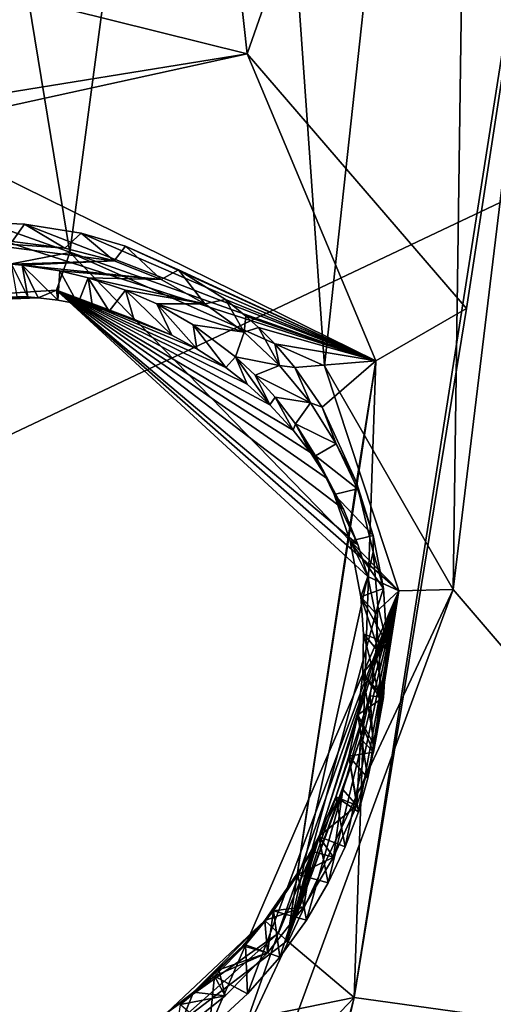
# Model space of a CAD drawing. Header units: millimetres. Extents: x -147 to 294, y -82 to 275.
# Tile 408 of 609: x 281.81 to 284.04, y 195.21 to 199.85. Entities that reach past the tile are written whole.
import ezdxf

# ---------------------------------------------------------------- set-up
doc = ezdxf.new("R2010")
doc.units = ezdxf.units.MM
doc.header["$LTSCALE"] = 67.506716
for name, color, linetype in [('1731', 7, 'CONTINUOUS'), ('1995', 7, 'CONTINUOUS'), ('1996', 7, 'CONTINUOUS'), ('2001', 7, 'CONTINUOUS'), ('2002', 7, 'CONTINUOUS'), ('2003', 7, 'CONTINUOUS'), ('2009', 7, 'CONTINUOUS'), ('2014', 7, 'CONTINUOUS'), ('2039', 7, 'CONTINUOUS'), ('2040', 7, 'CONTINUOUS'), ('2041', 7, 'CONTINUOUS'), ('2042', 7, 'CONTINUOUS'), ('2043', 7, 'CONTINUOUS'), ('601', 7, 'CONTINUOUS'), ('755', 7, 'CONTINUOUS'), ('871', 7, 'CONTINUOUS')]:
    doc.layers.add(name, color=color, linetype=linetype)

msp = doc.modelspace()

# ---------------------------------------------------------------- linework, layer by layer
at = {"layer": '1731', "linetype": 'CONTINUOUS'}
msp.add_3dface([(283.8833, 186.5905, -31.4397), (286.636, 198.1103, -28.4504), (284.6396, 186.3125, -31.7829), (283.8833, 186.5905, -31.4397)], dxfattribs=at)
at = {"layer": '1995', "linetype": 'CONTINUOUS'}
for points in [[(283.8512, 197.1621, -24.8776), (286.2811, 194.3307, -26.5973), (284.8786, 205.6321, -22.9401), (283.8512, 197.1621, -24.8776)], [(283.958, 204.7678, -22.8299), (283.8512, 197.1621, -24.8776), (284.8786, 205.6321, -22.9401), (283.958, 204.7678, -22.8299)], [(280.7085, 198.4915, -23.3893), (282.0441, 198.7492, -23.7821), (280.9186, 205.605, -21.5357), (280.7085, 198.4915, -23.3893)], [(282.0441, 198.7492, -23.7821), (282.8045, 204.4616, -22.4962), (280.9186, 205.605, -21.5357), (282.0441, 198.7492, -23.7821)], [(282.8045, 204.4616, -22.4962), (283.2457, 198.2163, -24.3594), (283.958, 204.7678, -22.8299), (282.8045, 204.4616, -22.4962)], [(283.2457, 198.2163, -24.3594), (283.8512, 197.1621, -24.8776), (283.958, 204.7678, -22.8299), (283.2457, 198.2163, -24.3594)], [(282.0441, 198.7492, -23.7821), (283.2457, 198.2163, -24.3594), (282.8045, 204.4616, -22.4962), (282.0441, 198.7492, -23.7821)], [(282.9762, 194.7838, -25.2517), (286.2811, 194.3307, -26.5973), (283.8512, 197.1621, -24.8776), (282.9762, 194.7838, -25.2517)]]:
    msp.add_3dface(points, dxfattribs=at)
at = {"layer": '1996', "linetype": 'CONTINUOUS'}
for points in [[(283.5958, 197.157, -24.9048), (282.0441, 198.7492, -23.7821), (281.9814, 198.573, -23.898), (283.5958, 197.157, -24.9048)], [(283.2457, 198.2163, -24.3594), (282.0441, 198.7492, -23.7821), (283.5958, 197.157, -24.9048), (283.2457, 198.2163, -24.3594)], [(281.8954, 198.5364, -24.1136), (281.9882, 198.525, -24.153), (281.9814, 198.573, -23.898), (281.8954, 198.5364, -24.1136)], [(283.5958, 197.157, -24.9048), (281.9814, 198.573, -23.898), (283.4488, 197.2234, -25.1095), (283.5958, 197.157, -24.9048)], [(283.4488, 197.2234, -25.1095), (281.9814, 198.573, -23.898), (283.4026, 197.375, -25.0465), (283.4488, 197.2234, -25.1095)], [(283.4026, 197.375, -25.0465), (281.9814, 198.573, -23.898), (283.3342, 197.5411, -24.9706), (283.4026, 197.375, -25.0465)], [(283.3342, 197.5411, -24.9706), (281.9814, 198.573, -23.898), (283.2586, 197.6841, -24.8986), (283.3342, 197.5411, -24.9706)], [(283.2586, 197.6841, -24.8986), (281.9814, 198.573, -23.898), (283.1788, 197.8072, -24.8308), (283.2586, 197.6841, -24.8986)], [(283.1788, 197.8072, -24.8308), (281.9814, 198.573, -23.898), (283.0969, 197.9134, -24.7673), (283.1788, 197.8072, -24.8308)], [(283.0969, 197.9134, -24.7673), (281.9814, 198.573, -23.898), (282.9876, 198.0324, -24.6892), (283.0969, 197.9134, -24.7673)], [(282.9876, 198.0324, -24.6892), (281.9814, 198.573, -23.898), (282.8813, 198.1294, -24.6189), (282.9876, 198.0324, -24.6892)], [(282.8813, 198.1294, -24.6189), (281.9814, 198.573, -23.898), (282.7806, 198.2076, -24.5562), (282.8813, 198.1294, -24.6189)], [(282.7806, 198.2076, -24.5562), (281.9814, 198.573, -23.898), (282.6434, 198.2968, -24.4762), (282.7806, 198.2076, -24.5562)], [(282.6434, 198.2968, -24.4762), (281.9814, 198.573, -23.898), (282.5254, 198.36, -24.4113), (282.6434, 198.2968, -24.4762)], [(282.5254, 198.36, -24.4113), (281.9814, 198.573, -23.898), (282.3466, 198.4355, -24.3191), (282.5254, 198.36, -24.4113)], [(282.3466, 198.4355, -24.3191), (281.9814, 198.573, -23.898), (282.2305, 198.4729, -24.2628), (282.3466, 198.4355, -24.3191)], [(282.2305, 198.4729, -24.2628), (281.9814, 198.573, -23.898), (282.1521, 198.4935, -24.2262), (282.2305, 198.4729, -24.2628)], [(282.1521, 198.4935, -24.2262), (281.9814, 198.573, -23.898), (282.0816, 198.5089, -24.1941), (282.1521, 198.4935, -24.2262)], [(282.0816, 198.5089, -24.1941), (281.9814, 198.573, -23.898), (281.9882, 198.525, -24.153), (282.0816, 198.5089, -24.1941)], [(283.8512, 197.1621, -24.8776), (283.2457, 198.2163, -24.3594), (283.5958, 197.157, -24.9048), (283.8512, 197.1621, -24.8776)], [(283.4842, 197.0534, -25.1736), (283.5958, 197.157, -24.9048), (283.4488, 197.2234, -25.1095), (283.4842, 197.0534, -25.1736)], [(282.8233, 194.9717, -25.2497), (283.5958, 197.157, -24.9048), (282.7016, 195.0926, -25.4455), (282.8233, 194.9717, -25.2497)], [(282.7016, 195.0926, -25.4455), (283.5958, 197.157, -24.9048), (282.8815, 195.2578, -25.467), (282.7016, 195.0926, -25.4455)], [(282.9762, 194.7838, -25.2517), (283.8512, 197.1621, -24.8776), (282.8233, 194.9717, -25.2497), (282.9762, 194.7838, -25.2517)], [(282.8233, 194.9717, -25.2497), (283.8512, 197.1621, -24.8776), (283.5958, 197.157, -24.9048), (282.8233, 194.9717, -25.2497)], [(282.8815, 195.2578, -25.467), (283.5958, 197.157, -24.9048), (283.0339, 195.4305, -25.4758), (282.8815, 195.2578, -25.467)], [(283.0339, 195.4305, -25.4758), (283.5958, 197.157, -24.9048), (283.1602, 195.6059, -25.4735), (283.0339, 195.4305, -25.4758)], [(283.1602, 195.6059, -25.4735), (283.5958, 197.157, -24.9048), (283.2625, 195.7804, -25.4622), (283.1602, 195.6059, -25.4735)], [(283.2625, 195.7804, -25.4622), (283.5958, 197.157, -24.9048), (283.3432, 195.9507, -25.4436), (283.2625, 195.7804, -25.4622)], [(283.3432, 195.9507, -25.4436), (283.5958, 197.157, -24.9048), (283.405, 196.1161, -25.4192), (283.3432, 195.9507, -25.4436)], [(283.405, 196.1161, -25.4192), (283.5958, 197.157, -24.9048), (283.4502, 196.2748, -25.3901), (283.405, 196.1161, -25.4192)], [(283.4502, 196.2748, -25.3901), (283.5958, 197.157, -24.9048), (283.4811, 196.4269, -25.3574), (283.4502, 196.2748, -25.3901)], [(283.4811, 196.4269, -25.3574), (283.5958, 197.157, -24.9048), (283.5056, 196.6551, -25.2996), (283.4811, 196.4269, -25.3574)], [(283.5047, 196.8642, -25.2376), (283.5958, 197.157, -24.9048), (283.4842, 197.0534, -25.1736), (283.5047, 196.8642, -25.2376)], [(283.5056, 196.6551, -25.2996), (283.5958, 197.157, -24.9048), (283.5047, 196.8642, -25.2376), (283.5056, 196.6551, -25.2996)]]:
    msp.add_3dface(points, dxfattribs=at)
at = {"layer": '2001', "linetype": 'CONTINUOUS'}
for points in [[(282.0441, 198.7492, -23.7821), (280.7085, 198.4915, -23.3893), (281.9814, 198.573, -23.898), (282.0441, 198.7492, -23.7821)], [(280.7085, 198.4915, -23.3893), (281.8954, 198.5364, -24.1136), (281.9814, 198.573, -23.898), (280.7085, 198.4915, -23.3893)], [(281.846, 198.5405, -24.0931), (280.7085, 198.4915, -23.3893), (281.7965, 198.5434, -24.0729), (281.846, 198.5405, -24.0931)], [(281.8954, 198.5364, -24.1136), (280.7085, 198.4915, -23.3893), (281.846, 198.5405, -24.0931), (281.8954, 198.5364, -24.1136)]]:
    msp.add_3dface(points, dxfattribs=at)
at = {"layer": '2002', "linetype": 'CONTINUOUS'}
for points in [[(281.846, 198.5405, -24.0931), (281.7965, 198.5434, -24.0729), (281.77, 198.6952, -24.7977), (281.846, 198.5405, -24.0931)], [(281.8194, 198.6906, -24.8164), (281.846, 198.5405, -24.0931), (281.77, 198.6952, -24.7977), (281.8194, 198.6906, -24.8164)], [(281.8954, 198.5364, -24.1136), (281.846, 198.5405, -24.0931), (281.8194, 198.6906, -24.8164), (281.8954, 198.5364, -24.1136)]]:
    msp.add_3dface(points, dxfattribs=at)
at = {"layer": '2003', "linetype": 'CONTINUOUS'}
for points in [[(281.9882, 198.525, -24.153), (281.8954, 198.5364, -24.1136), (281.8194, 198.6906, -24.8164), (281.9882, 198.525, -24.153)], [(281.9882, 198.525, -24.153), (281.8194, 198.6906, -24.8164), (281.9975, 198.6635, -24.8869), (281.9882, 198.525, -24.153)], [(282.0816, 198.5089, -24.1941), (281.9882, 198.525, -24.153), (281.9975, 198.6635, -24.8869), (282.0816, 198.5089, -24.1941)], [(282.1315, 198.6314, -24.9434), (282.0816, 198.5089, -24.1941), (281.9975, 198.6635, -24.8869), (282.1315, 198.6314, -24.9434)], [(282.1521, 198.4935, -24.2262), (282.0816, 198.5089, -24.1941), (282.1315, 198.6314, -24.9434), (282.1521, 198.4935, -24.2262)], [(282.2305, 198.4729, -24.2628), (282.1521, 198.4935, -24.2262), (282.1315, 198.6314, -24.9434), (282.2305, 198.4729, -24.2628)], [(282.3077, 198.5725, -25.0226), (282.2305, 198.4729, -24.2628), (282.1315, 198.6314, -24.9434), (282.3077, 198.5725, -25.0226)], [(282.3466, 198.4355, -24.3191), (282.2305, 198.4729, -24.2628), (282.3077, 198.5725, -25.0226), (282.3466, 198.4355, -24.3191)], [(282.5254, 198.36, -24.4113), (282.3466, 198.4355, -24.3191), (282.3077, 198.5725, -25.0226), (282.5254, 198.36, -24.4113)], [(282.4541, 198.5075, -25.093), (282.5254, 198.36, -24.4113), (282.3077, 198.5725, -25.0226), (282.4541, 198.5075, -25.093)], [(282.6434, 198.2968, -24.4762), (282.5254, 198.36, -24.4113), (282.4541, 198.5075, -25.093), (282.6434, 198.2968, -24.4762)], [(282.6265, 198.4092, -25.1824), (282.6434, 198.2968, -24.4762), (282.4541, 198.5075, -25.093), (282.6265, 198.4092, -25.1824)], [(282.7806, 198.2076, -24.5562), (282.6434, 198.2968, -24.4762), (282.6265, 198.4092, -25.1824), (282.7806, 198.2076, -24.5562)], [(282.8255, 198.2593, -25.296), (282.7806, 198.2076, -24.5562), (282.6265, 198.4092, -25.1824), (282.8255, 198.2593, -25.296)], [(282.8813, 198.1294, -24.6189), (282.7806, 198.2076, -24.5562), (282.8255, 198.2593, -25.296), (282.8813, 198.1294, -24.6189)], [(282.9876, 198.0324, -24.6892), (282.8813, 198.1294, -24.6189), (282.8255, 198.2593, -25.296), (282.9876, 198.0324, -24.6892)], [(282.9178, 198.1727, -25.3536), (282.9876, 198.0324, -24.6892), (282.8255, 198.2593, -25.296), (282.9178, 198.1727, -25.3536)], [(283.013, 198.0684, -25.4174), (282.9876, 198.0324, -24.6892), (282.9178, 198.1727, -25.3536), (283.013, 198.0684, -25.4174)], [(283.0969, 197.9134, -24.7673), (282.9876, 198.0324, -24.6892), (283.013, 198.0684, -25.4174), (283.0969, 197.9134, -24.7673)], [(283.1092, 197.9429, -25.4877), (283.0969, 197.9134, -24.7673), (283.013, 198.0684, -25.4174), (283.1092, 197.9429, -25.4877)], [(283.1788, 197.8072, -24.8308), (283.0969, 197.9134, -24.7673), (283.1092, 197.9429, -25.4877), (283.1788, 197.8072, -24.8308)], [(283.2586, 197.6841, -24.8986), (283.1788, 197.8072, -24.8308), (283.1092, 197.9429, -25.4877), (283.2586, 197.6841, -24.8986)], [(283.2035, 197.7916, -25.5647), (283.2586, 197.6841, -24.8986), (283.1092, 197.9429, -25.4877), (283.2035, 197.7916, -25.5647)], [(283.3342, 197.5411, -24.9706), (283.2586, 197.6841, -24.8986), (283.2035, 197.7916, -25.5647), (283.3342, 197.5411, -24.9706)], [(283.2913, 197.6095, -25.6483), (283.3342, 197.5411, -24.9706), (283.2035, 197.7916, -25.5647), (283.2913, 197.6095, -25.6483)], [(283.4026, 197.375, -25.0465), (283.3342, 197.5411, -24.9706), (283.2913, 197.6095, -25.6483), (283.4026, 197.375, -25.0465)], [(283.3657, 197.3907, -25.7378), (283.4026, 197.375, -25.0465), (283.2913, 197.6095, -25.6483), (283.3657, 197.3907, -25.7378)], [(283.4488, 197.2234, -25.1095), (283.4026, 197.375, -25.0465), (283.3657, 197.3907, -25.7378), (283.4488, 197.2234, -25.1095)], [(283.4166, 197.1281, -25.8314), (283.4488, 197.2234, -25.1095), (283.3657, 197.3907, -25.7378), (283.4166, 197.1281, -25.8314)], [(283.4842, 197.0534, -25.1736), (283.4488, 197.2234, -25.1095), (283.4166, 197.1281, -25.8314), (283.4842, 197.0534, -25.1736)], [(283.5047, 196.8642, -25.2376), (283.4842, 197.0534, -25.1736), (283.4166, 197.1281, -25.8314), (283.5047, 196.8642, -25.2376)], [(283.4295, 196.9541, -25.886), (283.5047, 196.8642, -25.2376), (283.4166, 197.1281, -25.8314), (283.4295, 196.9541, -25.886)], [(283.4257, 196.7663, -25.9387), (283.5056, 196.6551, -25.2996), (283.4295, 196.9541, -25.886), (283.4257, 196.7663, -25.9387)], [(283.5056, 196.6551, -25.2996), (283.5047, 196.8642, -25.2376), (283.4295, 196.9541, -25.886), (283.5056, 196.6551, -25.2996)], [(283.4029, 196.5727, -25.9863), (283.4811, 196.4269, -25.3574), (283.4257, 196.7663, -25.9387), (283.4029, 196.5727, -25.9863)], [(283.4811, 196.4269, -25.3574), (283.5056, 196.6551, -25.2996), (283.4257, 196.7663, -25.9387), (283.4811, 196.4269, -25.3574)], [(283.3603, 196.3772, -26.0274), (283.4502, 196.2748, -25.3901), (283.4029, 196.5727, -25.9863), (283.3603, 196.3772, -26.0274)], [(283.4502, 196.2748, -25.3901), (283.4811, 196.4269, -25.3574), (283.4029, 196.5727, -25.9863), (283.4502, 196.2748, -25.3901)], [(283.2986, 196.1855, -26.0606), (283.405, 196.1161, -25.4192), (283.3603, 196.3772, -26.0274), (283.2986, 196.1855, -26.0606)], [(283.405, 196.1161, -25.4192), (283.4502, 196.2748, -25.3901), (283.3603, 196.3772, -26.0274), (283.405, 196.1161, -25.4192)], [(283.2183, 195.9992, -26.0857), (283.3432, 195.9507, -25.4436), (283.2986, 196.1855, -26.0606), (283.2183, 195.9992, -26.0857)], [(283.3432, 195.9507, -25.4436), (283.405, 196.1161, -25.4192), (283.2986, 196.1855, -26.0606), (283.3432, 195.9507, -25.4436)], [(283.1201, 195.8202, -26.1024), (283.2625, 195.7804, -25.4622), (283.2183, 195.9992, -26.0857), (283.1201, 195.8202, -26.1024)], [(283.2625, 195.7804, -25.4622), (283.3432, 195.9507, -25.4436), (283.2183, 195.9992, -26.0857), (283.2625, 195.7804, -25.4622)], [(283.0047, 195.6496, -26.1105), (283.1602, 195.6059, -25.4735), (283.1201, 195.8202, -26.1024), (283.0047, 195.6496, -26.1105)], [(283.1602, 195.6059, -25.4735), (283.2625, 195.7804, -25.4622), (283.1201, 195.8202, -26.1024), (283.1602, 195.6059, -25.4735)], [(282.8732, 195.4897, -26.1099), (283.0339, 195.4305, -25.4758), (283.0047, 195.6496, -26.1105), (282.8732, 195.4897, -26.1099)], [(283.0339, 195.4305, -25.4758), (283.1602, 195.6059, -25.4735), (283.0047, 195.6496, -26.1105), (283.0339, 195.4305, -25.4758)], [(282.7266, 195.3421, -26.1006), (282.8815, 195.2578, -25.467), (282.8732, 195.4897, -26.1099), (282.7266, 195.3421, -26.1006)], [(282.8815, 195.2578, -25.467), (283.0339, 195.4305, -25.4758), (282.8732, 195.4897, -26.1099), (282.8815, 195.2578, -25.467)], [(282.5668, 195.2085, -26.0825), (282.7016, 195.0926, -25.4455), (282.7266, 195.3421, -26.1006), (282.5668, 195.2085, -26.0825)], [(282.7016, 195.0926, -25.4455), (282.8815, 195.2578, -25.467), (282.7266, 195.3421, -26.1006), (282.7016, 195.0926, -25.4455)]]:
    msp.add_3dface(points, dxfattribs=at)
at = {"layer": '2009', "linetype": 'CONTINUOUS'}
for points in [[(281.6563, 187.8575, -29.4384), (281.5345, 188.2839, -29.2601), (283.3848, 195.2411, -27.8015), (281.6563, 187.8575, -29.4384)], [(283.3848, 195.2411, -27.8015), (281.5345, 188.2839, -29.2601), (283.0653, 194.9073, -27.7838), (283.3848, 195.2411, -27.8015)], [(284.72, 195.0554, -28.3474), (281.6563, 187.8575, -29.4384), (283.3848, 195.2411, -27.8015), (284.72, 195.0554, -28.3474)]]:
    msp.add_3dface(points, dxfattribs=at)
at = {"layer": '2014', "linetype": 'CONTINUOUS'}
for points in [[(285.0577, 205.9036, -25.4603), (282.8805, 199.6859, -26.343), (282.3814, 204.2329, -24.9224), (285.0577, 205.9036, -25.4603)], [(283.914, 198.4869, -27.0572), (282.8805, 199.6859, -26.343), (285.0577, 205.9036, -25.4603), (283.914, 198.4869, -27.0572)], [(284.72, 195.0554, -28.3474), (283.3848, 195.2411, -27.8015), (285.0577, 205.9036, -25.4603), (284.72, 195.0554, -28.3474)], [(283.3848, 195.2411, -27.8015), (283.914, 198.4869, -27.0572), (285.0577, 205.9036, -25.4603), (283.3848, 195.2411, -27.8015)], [(282.8805, 199.6859, -26.343), (281.1934, 200.1054, -25.6249), (282.3814, 204.2329, -24.9224), (282.8805, 199.6859, -26.343)]]:
    msp.add_3dface(points, dxfattribs=at)
at = {"layer": '2039', "linetype": 'CONTINUOUS'}
for points in [[(281.77, 198.6952, -24.7977), (281.5119, 198.8072, -24.6754), (282.2542, 198.7112, -24.9645), (281.77, 198.6952, -24.7977)], [(282.2542, 198.7112, -24.9645), (281.5119, 198.8072, -24.6754), (282.0206, 198.7703, -24.865), (282.2542, 198.7112, -24.9645)], [(282.0206, 198.7703, -24.865), (281.5119, 198.8072, -24.6754), (281.7731, 198.8022, -24.7686), (282.0206, 198.7703, -24.865)], [(281.8194, 198.6906, -24.8164), (281.77, 198.6952, -24.7977), (282.2542, 198.7112, -24.9645), (281.8194, 198.6906, -24.8164)], [(282.4758, 198.6224, -25.0683), (281.8194, 198.6906, -24.8164), (282.2542, 198.7112, -24.9645), (282.4758, 198.6224, -25.0683)], [(281.9975, 198.6635, -24.8869), (281.8194, 198.6906, -24.8164), (282.4758, 198.6224, -25.0683), (281.9975, 198.6635, -24.8869)], [(282.1315, 198.6314, -24.9434), (281.9975, 198.6635, -24.8869), (282.4758, 198.6224, -25.0683), (282.1315, 198.6314, -24.9434)], [(282.3077, 198.5725, -25.0226), (282.1315, 198.6314, -24.9434), (282.6814, 198.5083, -25.1739), (282.3077, 198.5725, -25.0226)], [(282.6814, 198.5083, -25.1739), (282.1315, 198.6314, -24.9434), (282.4758, 198.6224, -25.0683), (282.6814, 198.5083, -25.1739)], [(282.4541, 198.5075, -25.093), (282.3077, 198.5725, -25.0226), (282.6814, 198.5083, -25.1739), (282.4541, 198.5075, -25.093)], [(282.8667, 198.374, -25.2783), (282.4541, 198.5075, -25.093), (282.6814, 198.5083, -25.1739), (282.8667, 198.374, -25.2783)], [(282.6265, 198.4092, -25.1824), (282.4541, 198.5075, -25.093), (282.8667, 198.374, -25.2783), (282.6265, 198.4092, -25.1824)], [(282.8255, 198.2593, -25.296), (282.6265, 198.4092, -25.1824), (282.8667, 198.374, -25.2783), (282.8255, 198.2593, -25.296)], [(283.0333, 198.2172, -25.3825), (282.8255, 198.2593, -25.296), (282.8667, 198.374, -25.2783), (283.0333, 198.2172, -25.3825)], [(282.9178, 198.1727, -25.3536), (282.8255, 198.2593, -25.296), (283.0333, 198.2172, -25.3825), (282.9178, 198.1727, -25.3536)], [(283.1785, 198.0416, -25.4846), (282.9178, 198.1727, -25.3536), (283.0333, 198.2172, -25.3825), (283.1785, 198.0416, -25.4846)], [(283.013, 198.0684, -25.4174), (282.9178, 198.1727, -25.3536), (283.1785, 198.0416, -25.4846), (283.013, 198.0684, -25.4174)], [(283.1092, 197.9429, -25.4877), (283.013, 198.0684, -25.4174), (283.1785, 198.0416, -25.4846), (283.1092, 197.9429, -25.4877)], [(283.3007, 197.8486, -25.5836), (283.1092, 197.9429, -25.4877), (283.1785, 198.0416, -25.4846), (283.3007, 197.8486, -25.5836)], [(283.2035, 197.7916, -25.5647), (283.1092, 197.9429, -25.4877), (283.3007, 197.8486, -25.5836), (283.2035, 197.7916, -25.5647)], [(283.4006, 197.6372, -25.6799), (283.2035, 197.7916, -25.5647), (283.3007, 197.8486, -25.5836), (283.4006, 197.6372, -25.6799)], [(283.2913, 197.6095, -25.6483), (283.2035, 197.7916, -25.5647), (283.4006, 197.6372, -25.6799), (283.2913, 197.6095, -25.6483)], [(283.4743, 197.4171, -25.7695), (283.2913, 197.6095, -25.6483), (283.4006, 197.6372, -25.6799), (283.4743, 197.4171, -25.7695)], [(283.3657, 197.3907, -25.7378), (283.2913, 197.6095, -25.6483), (283.4743, 197.4171, -25.7695), (283.3657, 197.3907, -25.7378)], [(283.5231, 197.167, -25.8588), (283.3657, 197.3907, -25.7378), (283.4743, 197.4171, -25.7695), (283.5231, 197.167, -25.8588)], [(283.4166, 197.1281, -25.8314), (283.3657, 197.3907, -25.7378), (283.5231, 197.167, -25.8588), (283.4166, 197.1281, -25.8314)], [(283.5396, 196.9096, -25.9387), (283.4166, 197.1281, -25.8314), (283.5231, 197.167, -25.8588), (283.5396, 196.9096, -25.9387)], [(283.4295, 196.9541, -25.886), (283.4166, 197.1281, -25.8314), (283.5396, 196.9096, -25.9387), (283.4295, 196.9541, -25.886)], [(283.4257, 196.7663, -25.9387), (283.4295, 196.9541, -25.886), (283.5396, 196.9096, -25.9387), (283.4257, 196.7663, -25.9387)], [(283.5241, 196.6536, -26.0068), (283.4257, 196.7663, -25.9387), (283.5396, 196.9096, -25.9387), (283.5241, 196.6536, -26.0068)], [(283.4029, 196.5727, -25.9863), (283.4257, 196.7663, -25.9387), (283.5241, 196.6536, -26.0068), (283.4029, 196.5727, -25.9863)], [(283.4763, 196.3969, -26.0636), (283.4029, 196.5727, -25.9863), (283.5241, 196.6536, -26.0068), (283.4763, 196.3969, -26.0636)], [(283.3603, 196.3772, -26.0274), (283.4029, 196.5727, -25.9863), (283.4763, 196.3969, -26.0636), (283.3603, 196.3772, -26.0274)], [(283.3974, 196.1461, -26.1077), (283.3603, 196.3772, -26.0274), (283.4763, 196.3969, -26.0636), (283.3974, 196.1461, -26.1077)], [(283.2986, 196.1855, -26.0606), (283.3603, 196.3772, -26.0274), (283.3974, 196.1461, -26.1077), (283.2986, 196.1855, -26.0606)], [(283.2183, 195.9992, -26.0857), (283.2986, 196.1855, -26.0606), (283.3974, 196.1461, -26.1077), (283.2183, 195.9992, -26.0857)], [(283.2878, 195.9025, -26.1389), (283.2183, 195.9992, -26.0857), (283.3974, 196.1461, -26.1077), (283.2878, 195.9025, -26.1389)], [(283.1201, 195.8202, -26.1024), (283.2183, 195.9992, -26.0857), (283.2878, 195.9025, -26.1389), (283.1201, 195.8202, -26.1024)], [(283.1475, 195.6681, -26.1565), (283.1201, 195.8202, -26.1024), (283.2878, 195.9025, -26.1389), (283.1475, 195.6681, -26.1565)], [(283.0047, 195.6496, -26.1105), (283.1201, 195.8202, -26.1024), (283.1475, 195.6681, -26.1565), (283.0047, 195.6496, -26.1105)], [(282.977, 195.4507, -26.1586), (283.0047, 195.6496, -26.1105), (283.1475, 195.6681, -26.1565), (282.977, 195.4507, -26.1586)], [(282.8732, 195.4897, -26.1099), (283.0047, 195.6496, -26.1105), (282.977, 195.4507, -26.1586), (282.8732, 195.4897, -26.1099)], [(282.7266, 195.3421, -26.1006), (282.8732, 195.4897, -26.1099), (282.977, 195.4507, -26.1586), (282.7266, 195.3421, -26.1006)], [(282.7764, 195.2496, -26.1455), (282.7266, 195.3421, -26.1006), (282.977, 195.4507, -26.1586), (282.7764, 195.2496, -26.1455)], [(282.5668, 195.2085, -26.0825), (282.7266, 195.3421, -26.1006), (282.7764, 195.2496, -26.1455), (282.5668, 195.2085, -26.0825)], [(282.5458, 195.064, -26.1174), (282.5668, 195.2085, -26.0825), (282.7764, 195.2496, -26.1455), (282.5458, 195.064, -26.1174)]]:
    msp.add_3dface(points, dxfattribs=at)
at = {"layer": '2040', "linetype": 'CONTINUOUS'}
for points in [[(281.8303, 198.884, -25.1312), (281.7731, 198.8022, -24.7686), (281.6498, 198.8916, -25.0434), (281.8303, 198.884, -25.1312)], [(282.0206, 198.7703, -24.865), (281.7731, 198.8022, -24.7686), (281.8303, 198.884, -25.1312), (282.0206, 198.7703, -24.865)], [(282.0972, 198.8417, -25.2708), (282.0206, 198.7703, -24.865), (281.8303, 198.884, -25.1312), (282.0972, 198.8417, -25.2708)], [(282.2542, 198.7112, -24.9645), (282.0206, 198.7703, -24.865), (282.0972, 198.8417, -25.2708), (282.2542, 198.7112, -24.9645)], [(282.3076, 198.7798, -25.3899), (282.2542, 198.7112, -24.9645), (282.0972, 198.8417, -25.2708), (282.3076, 198.7798, -25.3899)], [(282.4758, 198.6224, -25.0683), (282.2542, 198.7112, -24.9645), (282.3076, 198.7798, -25.3899), (282.4758, 198.6224, -25.0683)], [(282.5567, 198.6689, -25.5429), (282.4758, 198.6224, -25.0683), (282.3076, 198.7798, -25.3899), (282.5567, 198.6689, -25.5429)], [(282.6814, 198.5083, -25.1739), (282.4758, 198.6224, -25.0683), (282.5567, 198.6689, -25.5429), (282.6814, 198.5083, -25.1739)], [(282.7782, 198.528, -25.6926), (282.6814, 198.5083, -25.1739), (282.5567, 198.6689, -25.5429), (282.7782, 198.528, -25.6926)], [(282.8667, 198.374, -25.2783), (282.6814, 198.5083, -25.1739), (282.7782, 198.528, -25.6926), (282.8667, 198.374, -25.2783)], [(282.8748, 198.4504, -25.7631), (282.8667, 198.374, -25.2783), (282.7782, 198.528, -25.6926), (282.8748, 198.4504, -25.7631)], [(282.9338, 198.397, -25.8082), (282.8667, 198.374, -25.2783), (282.8748, 198.4504, -25.7631), (282.9338, 198.397, -25.8082)], [(283.0333, 198.2172, -25.3825), (282.8667, 198.374, -25.2783), (282.9338, 198.397, -25.8082), (283.0333, 198.2172, -25.3825)], [(283.0103, 198.3198, -25.8689), (283.0333, 198.2172, -25.3825), (282.9338, 198.397, -25.8082), (283.0103, 198.3198, -25.8689)], [(283.1056, 198.2086, -25.9504), (283.0333, 198.2172, -25.3825), (283.0103, 198.3198, -25.8689), (283.1056, 198.2086, -25.9504)], [(283.1785, 198.0416, -25.4846), (283.0333, 198.2172, -25.3825), (283.1056, 198.2086, -25.9504), (283.1785, 198.0416, -25.4846)], [(283.2343, 198.021, -26.0711), (283.1785, 198.0416, -25.4846), (283.1056, 198.2086, -25.9504), (283.2343, 198.021, -26.0711)], [(283.3007, 197.8486, -25.5836), (283.1785, 198.0416, -25.4846), (283.2343, 198.021, -26.0711), (283.3007, 197.8486, -25.5836)], [(283.3964, 197.6666, -26.2552), (283.3007, 197.8486, -25.5836), (283.2343, 198.021, -26.0711), (283.3964, 197.6666, -26.2552)], [(283.4006, 197.6372, -25.6799), (283.3007, 197.8486, -25.5836), (283.3964, 197.6666, -26.2552), (283.4006, 197.6372, -25.6799)], [(283.4743, 197.4171, -25.7695), (283.4006, 197.6372, -25.6799), (283.3964, 197.6666, -26.2552), (283.4743, 197.4171, -25.7695)], [(283.4747, 197.3396, -26.3933), (283.4743, 197.4171, -25.7695), (283.3964, 197.6666, -26.2552), (283.4747, 197.3396, -26.3933)], [(283.5231, 197.167, -25.8588), (283.4743, 197.4171, -25.7695), (283.4747, 197.3396, -26.3933), (283.5231, 197.167, -25.8588)], [(283.4959, 197.0855, -26.4817), (283.5231, 197.167, -25.8588), (283.4747, 197.3396, -26.3933), (283.4959, 197.0855, -26.4817)], [(283.5396, 196.9096, -25.9387), (283.5231, 197.167, -25.8588), (283.4959, 197.0855, -26.4817), (283.5396, 196.9096, -25.9387)], [(283.488, 196.8582, -26.5471), (283.5396, 196.9096, -25.9387), (283.4959, 197.0855, -26.4817), (283.488, 196.8582, -26.5471)], [(283.5241, 196.6536, -26.0068), (283.5396, 196.9096, -25.9387), (283.488, 196.8582, -26.5471), (283.5241, 196.6536, -26.0068)], [(283.4613, 196.6621, -26.5953), (283.5241, 196.6536, -26.0068), (283.488, 196.8582, -26.5471), (283.4613, 196.6621, -26.5953)], [(283.4147, 196.4615, -26.6365), (283.4763, 196.3969, -26.0636), (283.4613, 196.6621, -26.5953), (283.4147, 196.4615, -26.6365)], [(283.4763, 196.3969, -26.0636), (283.5241, 196.6536, -26.0068), (283.4613, 196.6621, -26.5953), (283.4763, 196.3969, -26.0636)], [(283.3321, 196.2205, -26.6739), (283.3974, 196.1461, -26.1077), (283.4147, 196.4615, -26.6365), (283.3321, 196.2205, -26.6739)], [(283.3974, 196.1461, -26.1077), (283.4763, 196.3969, -26.0636), (283.4147, 196.4615, -26.6365), (283.3974, 196.1461, -26.1077)], [(283.1894, 195.9293, -26.6984), (283.2878, 195.9025, -26.1389), (283.3321, 196.2205, -26.6739), (283.1894, 195.9293, -26.6984)], [(283.2878, 195.9025, -26.1389), (283.3974, 196.1461, -26.1077), (283.3321, 196.2205, -26.6739), (283.2878, 195.9025, -26.1389)], [(282.9643, 195.6044, -26.694), (283.1475, 195.6681, -26.1565), (283.1894, 195.9293, -26.6984), (282.9643, 195.6044, -26.694)], [(283.1475, 195.6681, -26.1565), (283.2878, 195.9025, -26.1389), (283.1894, 195.9293, -26.6984), (283.1475, 195.6681, -26.1565)], [(282.977, 195.4507, -26.1586), (283.1475, 195.6681, -26.1565), (282.9643, 195.6044, -26.694), (282.977, 195.4507, -26.1586)], [(282.8596, 195.4848, -26.6814), (282.977, 195.4507, -26.1586), (282.9643, 195.6044, -26.694), (282.8596, 195.4848, -26.6814)], [(282.7471, 195.372, -26.6631), (282.977, 195.4507, -26.1586), (282.8596, 195.4848, -26.6814), (282.7471, 195.372, -26.6631)], [(282.7764, 195.2496, -26.1455), (282.977, 195.4507, -26.1586), (282.7471, 195.372, -26.6631), (282.7764, 195.2496, -26.1455)], [(282.6274, 195.2666, -26.639), (282.7764, 195.2496, -26.1455), (282.7471, 195.372, -26.6631), (282.6274, 195.2666, -26.639)], [(282.5011, 195.1693, -26.6093), (282.5458, 195.064, -26.1174), (282.6274, 195.2666, -26.639), (282.5011, 195.1693, -26.6093)], [(282.5458, 195.064, -26.1174), (282.7764, 195.2496, -26.1455), (282.6274, 195.2666, -26.639), (282.5458, 195.064, -26.1174)]]:
    msp.add_3dface(points, dxfattribs=at)
at = {"layer": '2041', "linetype": 'CONTINUOUS'}
for points in [[(282.5011, 195.1693, -26.6093), (282.6274, 195.2666, -26.639), (282.9643, 195.6044, -26.694), (282.5011, 195.1693, -26.6093)], [(282.5011, 195.1693, -26.6093), (282.9643, 195.6044, -26.694), (283.0283, 195.5434, -27.3494), (282.5011, 195.1693, -26.6093)], [(282.6274, 195.2666, -26.639), (282.8596, 195.4848, -26.6814), (282.9643, 195.6044, -26.694), (282.6274, 195.2666, -26.639)], [(282.4765, 195.0556, -27.2752), (282.5011, 195.1693, -26.6093), (283.0283, 195.5434, -27.3494), (282.4765, 195.0556, -27.2752)], [(283.0691, 195.5083, -27.4424), (282.4765, 195.0556, -27.2752), (283.0283, 195.5434, -27.3494), (283.0691, 195.5083, -27.4424)], [(283.3848, 195.2411, -27.8015), (282.4765, 195.0556, -27.2752), (283.0691, 195.5083, -27.4424), (283.3848, 195.2411, -27.8015)], [(282.6274, 195.2666, -26.639), (282.7471, 195.372, -26.6631), (282.8596, 195.4848, -26.6814), (282.6274, 195.2666, -26.639)], [(282.4765, 195.0556, -27.2752), (283.3848, 195.2411, -27.8015), (283.0653, 194.9073, -27.7838), (282.4765, 195.0556, -27.2752)]]:
    msp.add_3dface(points, dxfattribs=at)
at = {"layer": '2042', "linetype": 'CONTINUOUS'}
for points in [[(281.1934, 200.1054, -25.6249), (282.8805, 199.6859, -26.343), (281.2471, 199.4225, -25.5756), (281.1934, 200.1054, -25.6249)], [(281.2471, 199.4225, -25.5756), (282.8805, 199.6859, -26.343), (281.2669, 199.3327, -25.531), (281.2471, 199.4225, -25.5756)], [(281.2669, 199.3327, -25.531), (282.8805, 199.6859, -26.343), (283.4879, 198.2398, -26.8014), (281.2669, 199.3327, -25.531)], [(282.8805, 199.6859, -26.343), (283.914, 198.4869, -27.0572), (283.4879, 198.2398, -26.8014), (282.8805, 199.6859, -26.343)], [(281.4813, 198.8844, -24.9659), (281.2669, 199.3327, -25.531), (283.4879, 198.2398, -26.8014), (281.4813, 198.8844, -24.9659)], [(281.6498, 198.8916, -25.0434), (281.4813, 198.8844, -24.9659), (283.4879, 198.2398, -26.8014), (281.6498, 198.8916, -25.0434)], [(281.8303, 198.884, -25.1312), (281.6498, 198.8916, -25.0434), (283.4879, 198.2398, -26.8014), (281.8303, 198.884, -25.1312)], [(282.0972, 198.8417, -25.2708), (281.8303, 198.884, -25.1312), (283.4879, 198.2398, -26.8014), (282.0972, 198.8417, -25.2708)], [(282.3076, 198.7798, -25.3899), (282.0972, 198.8417, -25.2708), (283.4879, 198.2398, -26.8014), (282.3076, 198.7798, -25.3899)], [(282.5567, 198.6689, -25.5429), (282.3076, 198.7798, -25.3899), (283.4879, 198.2398, -26.8014), (282.5567, 198.6689, -25.5429)], [(282.7782, 198.528, -25.6926), (282.5567, 198.6689, -25.5429), (283.4879, 198.2398, -26.8014), (282.7782, 198.528, -25.6926)], [(282.8748, 198.4504, -25.7631), (282.7782, 198.528, -25.6926), (283.4879, 198.2398, -26.8014), (282.8748, 198.4504, -25.7631)], [(283.914, 198.4869, -27.0572), (283.3848, 195.2411, -27.8015), (283.4879, 198.2398, -26.8014), (283.914, 198.4869, -27.0572)], [(282.9338, 198.397, -25.8082), (282.8748, 198.4504, -25.7631), (283.4879, 198.2398, -26.8014), (282.9338, 198.397, -25.8082)], [(283.0103, 198.3198, -25.8689), (282.9338, 198.397, -25.8082), (283.4879, 198.2398, -26.8014), (283.0103, 198.3198, -25.8689)], [(283.1056, 198.2086, -25.9504), (283.0103, 198.3198, -25.8689), (283.4879, 198.2398, -26.8014), (283.1056, 198.2086, -25.9504)], [(283.3848, 195.2411, -27.8015), (283.0691, 195.5083, -27.4424), (283.4879, 198.2398, -26.8014), (283.3848, 195.2411, -27.8015)], [(283.0691, 195.5083, -27.4424), (283.3964, 197.6666, -26.2552), (283.4879, 198.2398, -26.8014), (283.0691, 195.5083, -27.4424)], [(283.2343, 198.021, -26.0711), (283.1056, 198.2086, -25.9504), (283.4879, 198.2398, -26.8014), (283.2343, 198.021, -26.0711)], [(283.3964, 197.6666, -26.2552), (283.2343, 198.021, -26.0711), (283.4879, 198.2398, -26.8014), (283.3964, 197.6666, -26.2552)], [(283.4747, 197.3396, -26.3933), (283.3964, 197.6666, -26.2552), (283.0691, 195.5083, -27.4424), (283.4747, 197.3396, -26.3933)], [(283.4959, 197.0855, -26.4817), (283.4747, 197.3396, -26.3933), (283.0691, 195.5083, -27.4424), (283.4959, 197.0855, -26.4817)], [(283.488, 196.8582, -26.5471), (283.4959, 197.0855, -26.4817), (283.0691, 195.5083, -27.4424), (283.488, 196.8582, -26.5471)], [(283.4613, 196.6621, -26.5953), (283.488, 196.8582, -26.5471), (283.0691, 195.5083, -27.4424), (283.4613, 196.6621, -26.5953)], [(283.4147, 196.4615, -26.6365), (283.4613, 196.6621, -26.5953), (283.0691, 195.5083, -27.4424), (283.4147, 196.4615, -26.6365)], [(283.3321, 196.2205, -26.6739), (283.4147, 196.4615, -26.6365), (283.0691, 195.5083, -27.4424), (283.3321, 196.2205, -26.6739)], [(283.1894, 195.9293, -26.6984), (283.3321, 196.2205, -26.6739), (283.0691, 195.5083, -27.4424), (283.1894, 195.9293, -26.6984)], [(282.9643, 195.6044, -26.694), (283.1894, 195.9293, -26.6984), (283.0283, 195.5434, -27.3494), (282.9643, 195.6044, -26.694)], [(283.1894, 195.9293, -26.6984), (283.0691, 195.5083, -27.4424), (283.0283, 195.5434, -27.3494), (283.1894, 195.9293, -26.6984)]]:
    msp.add_3dface(points, dxfattribs=at)
at = {"layer": '2043', "linetype": 'CONTINUOUS'}
msp.add_3dface([(286.636, 198.1103, -28.4504), (283.8833, 186.5905, -31.4397), (286.0555, 194.8644, -28.9057), (286.636, 198.1103, -28.4504)], dxfattribs=at)
at = {"layer": '601', "linetype": 'CONTINUOUS'}
for points in [[(281.5377, 186.5889, -45.2286), (282.6336, 188.2824, -44.8547), (290.0825, 208.2019, -40.991), (281.5377, 186.5889, -45.2286)], [(282.6336, 188.2824, -44.8547), (287.4817, 198.0926, -42.5471), (290.0825, 208.2019, -40.991), (282.6336, 188.2824, -44.8547)], [(286.0431, 194.627, -43.3671), (287.4817, 198.0926, -42.5471), (282.6336, 188.2824, -44.8547), (286.0431, 194.627, -43.3671)]]:
    msp.add_3dface(points, dxfattribs=at)
at = {"layer": '755', "linetype": 'CONTINUOUS'}
for points in [[(262.8979, 217.597, -42.8457), (292.6028, 216.4034, -40.8964), (273.9445, 194.1902, -47.4045), (262.8979, 217.597, -42.8457)], [(292.6028, 216.4034, -40.8964), (291.3362, 202.4252, -44.0868), (273.9445, 194.1902, -47.4045), (292.6028, 216.4034, -40.8964)], [(291.3362, 202.4252, -44.0868), (288.2447, 188.6572, -47.0303), (273.9445, 194.1902, -47.4045), (291.3362, 202.4252, -44.0868)]]:
    msp.add_3dface(points, dxfattribs=at)
at = {"layer": '871', "linetype": 'CONTINUOUS'}
msp.add_3dface([(281.5377, 186.5889, -45.2286), (290.0825, 208.2019, -40.991), (258.0476, 203.3559, -44.2348), (281.5377, 186.5889, -45.2286)], dxfattribs=at)

doc.saveas('drawing.dxf')
